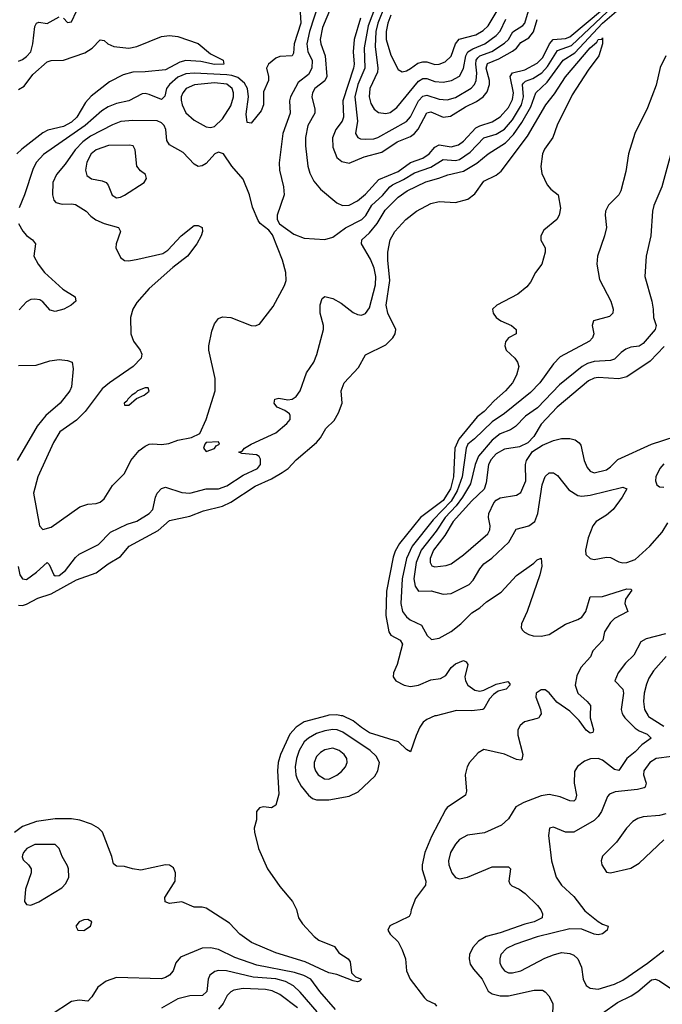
# Model space of a CAD drawing. Header units: inches. Extents: x 1649636 to 1815363, y 506543 to 641975.
# Tile 481 of 656: x 1751736 to 1754883, y 538587 to 543408. Entities that reach past the tile are written whole.
import ezdxf

# ---------------------------------------------------------------- set-up
doc = ezdxf.new("R2010")
doc.units = ezdxf.units.IN
doc.header["$MEASUREMENT"] = 0
doc.layers.add('B7553', color=7, linetype='Continuous')
doc.layers.add('B7554', color=7, linetype='Continuous')

msp = doc.modelspace()

# ---------------------------------------------------------------- linework, layer by layer
at = {"layer": 'B7553', "color": 5}
for points, elevation in [([(1753240.4, 540000), (1753129.5, 539970.5), (1753090, 539944.3), (1753058.6, 539910), (1753013.9, 539810), (1753002.7, 539770), (1752997.9, 539730), (1753004.8, 539615.2), (1752990, 539562), (1752970, 539549), (1752930, 539553.2), (1752910.9, 539549.1), (1752896, 539530), (1752896.3, 539490), (1752884, 539450), (1752885.5, 539430), (1752906, 539350), (1752950, 539250.4), (1753010, 539163.7), (1753072.2, 539090), (1753091.4, 539051.4), (1753101.7, 539010), (1753121.2, 538981.2), (1753178.6, 538918.6), (1753201.2, 538901.2), (1753278, 538870), (1753299.6, 538839.6), (1753344, 538810), (1753354, 538794), (1753361.2, 538741.2), (1753380.9, 538720.9), (1753410.7, 538710), (1753399.8, 538700.2), (1753390, 538697.2), (1753370, 538702), (1753290, 538733), (1753250, 538741), (1753134.5, 538794.5), (1752990, 538838.2), (1752871.8, 538890), (1752814.7, 538930), (1752763.9, 538983.9), (1752650, 539058), (1752630, 539062.6), (1752590, 539062.5), (1752530, 539089.1), (1752470, 539081), (1752448.5, 539088.5), (1752446.3, 539110), (1752497.1, 539190), (1752499.1, 539230), (1752490, 539254.5), (1752470, 539267.4), (1752450, 539269.7), (1752330, 539244.2), (1752288, 539250), (1752250, 539262), (1752210, 539263.7), (1752195.1, 539275.1), (1752187.8, 539310), (1752141, 539430), (1752122, 539450), (1752088.1, 539468.1), (1752030, 539488.2), (1751990, 539494.9), (1751910, 539494.2), (1751818, 539482), (1751750, 539457.5), (1751710, 539427.7)], 320), ([(1753776.3, 540000), (1753770, 539998.4), (1753730, 539981.6), (1753712.6, 539967.4), (1753696.3, 539943.7), (1753677.1, 539902.9), (1753650, 539822.7), (1753630, 539835), (1753591.2, 539871.2), (1753450, 539916.7), (1753410, 539941.7), (1753370, 539974.2), (1753318.5, 539998.5), (1753310.7, 540000)], 320), ([(1754284.2, 540000), (1754278, 539990), (1754270, 539985.4), (1754207.7, 539970), (1754187.9, 539952.1), (1754175.8, 539930), (1754175.1, 539904.9), (1754200.2, 539810), (1754194.9, 539785.1), (1754190, 539781.6), (1754170, 539785.7), (1754111, 539811), (1754010, 539834.7), (1753981.4, 539818.6), (1753938.9, 539770), (1753928.1, 539750), (1753918.5, 539710), (1753923.7, 539630), (1753919.3, 539610), (1753830.3, 539550), (1753821.4, 539538.6), (1753752.2, 539407.8), (1753721, 539330), (1753708, 539270), (1753707.4, 539247.4), (1753724.4, 539190), (1753723, 539170), (1753674.8, 539105.2), (1753654, 539050), (1753650.7, 539029.3), (1753642.8, 539017.2), (1753548.9, 538971.1), (1753539.1, 538950), (1753550.7, 538930), (1753590, 538893), (1753610, 538854), (1753624.9, 538810), (1753630.3, 538750), (1753649.1, 538710), (1753718.5, 538618.5), (1753730, 538607.4), (1753769.1, 538589.1), (1753778, 538578)], 340), ([(1754693.4, 540000), (1754699.8, 539990), (1754750, 539938.7), (1754770, 539925.1), (1754809.1, 539910), (1754829, 539890), (1754783.4, 539856.6), (1754750, 539822.5), (1754709.4, 539790.6), (1754670, 539731.9), (1754650, 539736.5), (1754590, 539782), (1754570, 539790.7), (1754531.1, 539788.9), (1754502.5, 539777.5), (1754468.3, 539751.7), (1754453.5, 539726.5), (1754452.2, 539670), (1754463.2, 539610), (1754459, 539590), (1754450, 539581.5), (1754430, 539582.9), (1754383.2, 539603.2), (1754330, 539614.5), (1754290, 539607), (1754204.8, 539575.2), (1754166.7, 539553.3), (1754130, 539494.2), (1754096, 539464), (1754013.1, 539426.9), (1753930, 539415), (1753890, 539394), (1753870, 539370.8), (1753846.4, 539330), (1753836.4, 539290), (1753838, 539270), (1753852.7, 539230), (1753870, 539207.6), (1753890, 539201.2), (1753930, 539210.1), (1754050, 539259.8), (1754130, 539259.6), (1754140.3, 539250), (1754131.1, 539190), (1754136.7, 539176.7), (1754146.5, 539166.5), (1754182.4, 539150), (1754212.2, 539130), (1754272, 539070), (1754288.4, 539050), (1754297.1, 539030), (1754294.9, 539010), (1754256.4, 538990), (1754210, 538979), (1754090, 538936.7), (1754020.4, 538919.6), (1753983.3, 538896.7), (1753955, 538865), (1753939, 538830), (1753936.6, 538810), (1753943.1, 538783.1), (1753958.3, 538758.3), (1754001.2, 538710), (1754030, 538651.3), (1754050, 538637.3), (1754090, 538627.5), (1754130, 538628.8), (1754256.3, 538656.3), (1754295.8, 538655.8), (1754310, 538648), (1754327.8, 538627.8), (1754347.2, 538590), (1754344.9, 538530)], 360), ([(1754530.8, 540000), (1754530.8, 539990), (1754546.7, 539930), (1754542.8, 539917.2), (1754530, 539914.7), (1754510, 539929.8), (1754476.4, 539976.4), (1754452.7, 540000)], 340), ([(1754814.2, 540000), (1754816.4, 539996.4), (1754890, 539948.5)], 380), ([(1754930, 539800.6), (1754852.9, 539790), (1754822.5, 539770), (1754792.8, 539730), (1754791.9, 539710), (1754804.4, 539670), (1754799.7, 539650), (1754794, 539646), (1754761.5, 539638.5), (1754653, 539627), (1754624.3, 539615.7), (1754615.3, 539604.7), (1754584.8, 539530), (1754570, 539505.9), (1754550, 539486.4), (1754450, 539429.4), (1754409.9, 539429.9), (1754350, 539454), (1754330.6, 539449.4), (1754326.6, 539413.4), (1754340.2, 539290), (1754364.2, 539210), (1754390.2, 539170), (1754450, 539115.1), (1754504, 539044), (1754570, 538991.9), (1754590, 538979.5), (1754618.7, 538970), (1754612.5, 538950), (1754590, 538932.3), (1754570, 538926.7), (1754550, 538930.4), (1754490, 538954.8), (1754430, 538956.4), (1754270, 538917), (1754160.4, 538879.6), (1754120.4, 538859.6), (1754093.1, 538830), (1754087.6, 538810), (1754088.3, 538790), (1754095.3, 538770), (1754110, 538751.1), (1754130, 538741.5), (1754150, 538740.4), (1754190, 538750.1), (1754307.9, 538812.1), (1754350, 538829.1), (1754390, 538839.8), (1754430, 538835.5), (1754450, 538827.2), (1754470.2, 538810), (1754487.9, 538767.9), (1754495.5, 538710), (1754510, 538679), (1754530, 538665.5), (1754570, 538661.7), (1754650, 538685.2), (1754690, 538705.2), (1754810, 538787.9), (1754890.2, 538850.2)], 380), ([(1754901.1, 539518.9), (1754869.1, 539510.9), (1754790, 539505.2), (1754763.3, 539496.7), (1754738.7, 539481.3), (1754707.3, 539450), (1754659, 539381), (1754590, 539312.2), (1754584.1, 539290), (1754587.1, 539270), (1754610, 539233.7), (1754630, 539230.2), (1754730, 539252.8), (1754770, 539277.8), (1754890, 539392.4)], 420), ([(1753282, 538562), (1753206.3, 538650), (1753162.5, 538710), (1753128.4, 538728.4), (1753082.6, 538742.6), (1752898.1, 538778.1), (1752790, 538816.6), (1752710, 538855.8), (1752670, 538863.6), (1752630, 538861.3), (1752523, 538817), (1752501.1, 538790), (1752487.4, 538750), (1752470.3, 538730), (1752450, 538718.7), (1752430, 538712.1), (1752210, 538717.4), (1752159.2, 538700.8), (1752118.4, 538670), (1752090, 538624), (1752070, 538602.7), (1752026.6, 538606.6), (1751990, 538600.7), (1751790.4, 538470)], 340), ([(1753192.8, 538550), (1753110, 538646.6), (1753076.8, 538676.8), (1753037.7, 538697.7), (1752990, 538710.9), (1752879.8, 538719.8), (1752749.6, 538750.4), (1752710, 538751.8), (1752692.5, 538747.5), (1752667.1, 538730), (1752658.8, 538710), (1752652.8, 538650), (1752631.8, 538630), (1752570, 538627.6), (1752510, 538614.1), (1752431.3, 538568.7)], 360), ([(1754590, 538543.4), (1754663.6, 538596.4), (1754731.5, 538628.5), (1754764.2, 538650), (1754830, 538706.1), (1754849.9, 538710.1), (1754870, 538702.5), (1754990, 538620.5), (1755022, 538618), (1755073.9, 538633.9), (1755122, 538630), (1755134, 538570)], 360), ([(1753097.1, 538570), (1753010, 538635.6), (1752973.3, 538653.3), (1752939.8, 538659.8), (1752830, 538663.7), (1752784.2, 538655.8), (1752770, 538648.6), (1752752, 538630), (1752731.8, 538590), (1752710, 538563.2)], 380)]:
    msp.add_lwpolyline(points, dxfattribs=dict(at, elevation=elevation))
for points, elevation in [([(1753270, 539932.3), (1753230, 539926.5), (1753190, 539912.4), (1753150, 539890.4), (1753130, 539872.7), (1753104.4, 539830), (1753091.7, 539790), (1753085.2, 539750), (1753087.7, 539710), (1753094.9, 539690), (1753114.6, 539654.6), (1753150.1, 539610.1), (1753170, 539595), (1753190, 539587.9), (1753250, 539587.8), (1753350, 539605.4), (1753393.4, 539626.6), (1753475.4, 539704.6), (1753490.8, 539730), (1753498.4, 539770), (1753482, 539802), (1753452.7, 539830), (1753318.6, 539918.6), (1753290.3, 539930.3)], 340), ([(1753270, 539840.2), (1753230, 539832.7), (1753210, 539820.2), (1753190, 539799.8), (1753178.1, 539770), (1753178.1, 539750), (1753184.5, 539730), (1753197.4, 539710), (1753228.8, 539690), (1753250, 539689.6), (1753290, 539708.4), (1753312.8, 539727.2), (1753332, 539750), (1753340.2, 539770), (1753337.5, 539790), (1753324.6, 539810), (1753300.9, 539830)], 360), ([(1751810, 539369.9), (1751771.3, 539350), (1751754.5, 539330), (1751750, 539317), (1751748.3, 539308.3), (1751753.8, 539293.8), (1751779.5, 539270), (1751792.2, 539250), (1751792.9, 539230), (1751763.8, 539150), (1751759.7, 539090), (1751770, 539074.9), (1751790, 539072.9), (1751830, 539088.7), (1751943.1, 539156.9), (1751962.4, 539177.6), (1751976.1, 539210), (1751975.7, 539250), (1751970, 539265.1), (1751943.9, 539310), (1751929.6, 539350), (1751909.8, 539369.8)], 340), ([(1752070, 539001.6), (1752050, 539000.5), (1752027.7, 538990), (1752010.6, 538970), (1752021, 538950), (1752050, 538948), (1752083.6, 538970), (1752089.3, 538990)], 340)]:
    msp.add_lwpolyline(points, close=True, dxfattribs=dict(at, elevation=elevation))
at = {"layer": 'B7554', "color": 5}
for points, elevation in [([(1753201.2, 543490), (1753155.1, 543350), (1753142.6, 543290), (1753146.8, 543250), (1753168, 543210), (1753167, 543170), (1753150, 543139.2), (1753100.2, 543099.8), (1753061.9, 543030), (1753057.9, 543010), (1753060.8, 542950), (1753024.6, 542850), (1753007.3, 542707.3), (1753009.2, 542670), (1753028.1, 542590), (1753031.3, 542550), (1752996.9, 542450), (1752997.3, 542430), (1753007.9, 542407.9), (1753077.9, 542357.9), (1753130, 542337.1), (1753230, 542331.7), (1753270, 542342.6), (1753332.2, 542387.8), (1753411.5, 542428.5), (1753431, 542449), (1753461.1, 542498.9), (1753512.9, 542547.1), (1753548.2, 542590), (1753561.3, 542598.7), (1753615.2, 542624.8), (1753670, 542658.3), (1753750, 542685.1), (1753810, 542723.8), (1753870, 542717.7), (1753890, 542722.6), (1753941.8, 542758.2), (1754010, 542828.3), (1754070, 542847.3), (1754110, 542870.8), (1754150, 542917.2), (1754193.4, 542990), (1754204.2, 543030), (1754199.4, 543090), (1754203, 543097), (1754213.5, 543106.5), (1754250, 543119.7), (1754293, 543147), (1754321.3, 543178.7), (1754370, 543256.7), (1754438.7, 543281.3), (1754613.6, 543446.4)], 360), ([(1753262.1, 543470), (1753218.7, 543370), (1753208.3, 543310), (1753211, 543290), (1753231.7, 543230), (1753240.9, 543130), (1753231, 543109), (1753181.7, 543070), (1753169.6, 543050), (1753167, 543030), (1753181.4, 542970), (1753180.8, 542950), (1753146.5, 542890), (1753136.2, 542830), (1753135.5, 542790), (1753146.9, 542690), (1753156.8, 542656.8), (1753177, 542617), (1753210, 542577.1), (1753290, 542510.2), (1753317.8, 542497.8), (1753350, 542500.1), (1753390, 542521.2), (1753430, 542553.5), (1753495, 542625), (1753590, 542664), (1753650, 542707.9), (1753711.2, 542728.8), (1753740.8, 542750), (1753770, 542783.4), (1753790, 542794.8), (1753850, 542784.6), (1753885.1, 542794.9), (1753910, 542812.8), (1753970, 542877.6), (1753990, 542888.2), (1754050, 542907.1), (1754088.6, 542931.4), (1754130, 542977.4), (1754150, 543016.2), (1754154.4, 543050), (1754138.3, 543130), (1754150, 543146.8), (1754210, 543161.8), (1754270, 543195), (1754297.9, 543222.1), (1754330.5, 543289.5), (1754348.7, 543311.3), (1754410, 543314.7), (1754430, 543324.1), (1754670, 543526.6)], 380), ([(1753492.1, 543507.9), (1753442.6, 543377.4), (1753423.6, 543270), (1753426, 543170), (1753391.5, 543090), (1753377.7, 543030), (1753391, 542910), (1753381.4, 542850), (1753391.5, 542831.5), (1753405, 542825), (1753430, 542821.9), (1753470, 542824.9), (1753490, 542831.1), (1753630, 542908.6), (1753650, 542931.6), (1753689.6, 543010), (1753710, 543032.3), (1753730, 543037.3), (1753790, 543018.8), (1753830, 543014.6), (1753870, 543027.2), (1753947.8, 543072.2), (1753962.8, 543090), (1753971.7, 543110), (1753974.4, 543145.6), (1753969.5, 543190), (1753971.7, 543210), (1753979.2, 543220.8), (1753990, 543230.8), (1754047.6, 543252.4), (1754110, 543292.4), (1754130.1, 543309.9), (1754151.6, 543348.4), (1754200.4, 543379.6), (1754210.3, 543390), (1754232.8, 543467.2)], 440), ([(1751729.1, 540730.9), (1751737, 540690), (1751750, 540669.4), (1751770, 540667.4), (1751818.2, 540701.8), (1751870, 540750.4), (1751879.7, 540739.7), (1751902.7, 540690), (1751910, 540684.7), (1751930, 540685.6), (1751960.5, 540710), (1752010, 540775.1), (1752027, 540790), (1752121.9, 540838.1), (1752181.1, 540898.9), (1752262.8, 540937.2), (1752310, 540951.7), (1752370.9, 540989.1), (1752388.5, 541010), (1752401.1, 541070), (1752409.8, 541090), (1752430, 541112.6), (1752450, 541118.4), (1752530, 541092.8), (1752569.4, 541089.4), (1752650, 541110.8), (1752710, 541111.4), (1752750, 541124.6), (1752830, 541177.7), (1752900.7, 541210), (1752914.8, 541230), (1752915.4, 541255.4), (1752909.7, 541269.7), (1752896.4, 541276.4), (1752823.8, 541283.8), (1752809.4, 541290), (1752825.2, 541294.8), (1752836.3, 541310), (1752869.7, 541330), (1752990, 541385.5), (1753043.8, 541430), (1753060.2, 541450), (1753061.2, 541470), (1753057, 541477), (1753033.8, 541493.8), (1752997, 541510), (1752990, 541519.3), (1752982.9, 541530), (1752986, 541550), (1753005.1, 541554.9), (1753050, 541546.7), (1753070, 541550.3), (1753090, 541562), (1753109, 541591), (1753141.5, 541678.5), (1753177.2, 541730), (1753191.8, 541768.2), (1753224.5, 541890), (1753223.5, 541910), (1753207.7, 541970), (1753207.9, 542012.1), (1753216.9, 542043.1), (1753230, 542052), (1753270, 542042.4), (1753310, 542020.2), (1753370, 541973.7), (1753390, 541964.6), (1753410, 541961.1), (1753430, 541969.1), (1753450, 541996.5), (1753478.8, 542110), (1753481, 542150), (1753471.5, 542191.5), (1753454.9, 542234.9), (1753409.9, 542310), (1753411.3, 542330), (1753450, 542364), (1753487.5, 542410), (1753525.8, 542474.2), (1753590, 542538.8), (1753633.2, 542570), (1753725.5, 542614.5), (1753789, 542631), (1753832.4, 542647.6), (1753910, 542665.5), (1753975.2, 542704.8), (1754030, 542750.1), (1754115.6, 542804.4), (1754155, 542845), (1754195.6, 542904.4), (1754239, 542981), (1754264.7, 543050), (1754319.1, 543100.9), (1754397.8, 543210), (1754454.3, 543245.7), (1754590, 543390.6), (1754670, 543459.5)], 340), ([(1753107.9, 543470), (1753112.2, 543390), (1753080.5, 543290), (1753076.7, 543243.3), (1753071, 543230), (1753010, 543226.9), (1752990, 543219.9), (1752955.3, 543190), (1752945.2, 543170), (1752954.6, 543130), (1752954.6, 543110), (1752930, 543054.5), (1752929.4, 542990), (1752919.5, 542960.5), (1752870, 542900.5), (1752850, 542904.5), (1752845, 542945), (1752856.3, 543030), (1752852.2, 543070), (1752836.8, 543096.8), (1752804.2, 543124.2), (1752774.8, 543134.8), (1752750, 543137.8), (1752590, 543145.2), (1752550, 543142.3), (1752510, 543126.1), (1752469.1, 543090.9), (1752455.8, 543070), (1752446.1, 543033.9), (1752430, 543017.3), (1752370, 543042), (1752350, 543046.6), (1752335.3, 543044.7), (1752270.4, 543010), (1752210, 542996.5), (1752170, 542981.2), (1752138.9, 542961.1), (1752056.8, 542890), (1751853.3, 542746.7), (1751818.3, 542710), (1751801.3, 542678.7), (1751759.1, 542550), (1751732.9, 542487.1)], 340), ([(1751950, 543414.4), (1751970, 543393), (1751990, 543396.3), (1752013.6, 543450)], 340), ([(1753524, 543476), (1753489.7, 543390.3), (1753479.8, 543350), (1753476.6, 543276.6), (1753489.7, 543170), (1753488.6, 543150), (1753451.5, 543070), (1753447.2, 543030), (1753456.6, 542996.6), (1753472.5, 542970), (1753493.4, 542953.4), (1753530, 542947.5), (1753550, 542953.5), (1753583, 542977), (1753690, 543106.5), (1753710, 543118.9), (1753730, 543119.7), (1753770, 543104.4), (1753810, 543101.8), (1753850.3, 543109.7), (1753889.6, 543130.4), (1753910, 543168.9), (1753921, 543230), (1753930.2, 543249.8), (1753954.8, 543265.2), (1754014.1, 543290), (1754069.1, 543330), (1754088.7, 543351.3), (1754116.6, 543410)], 460), ([(1753553, 543430), (1753539, 543390), (1753530.1, 543350), (1753531.4, 543310), (1753553.5, 543233.5), (1753590, 543163.9), (1753610, 543152.7), (1753630, 543157.3), (1753650, 543168.9), (1753686.1, 543193.9), (1753710, 543201.7), (1753730, 543200.7), (1753770, 543188.7), (1753790, 543190.1), (1753819.2, 543200.8), (1753850, 543229.4), (1753871.1, 543290), (1753888.3, 543311.7), (1753970, 543332.7), (1754005.6, 543354.4), (1754030, 543377.5), (1754080.2, 543459.8)], 480), ([(1751730, 543203.8), (1751750, 543212.2), (1751770, 543227.1), (1751790, 543250.3), (1751801.1, 543290), (1751810, 543374), (1751818.7, 543390), (1751830, 543395.9), (1751870, 543388.6), (1751930, 543421.7)], 340), ([(1753404.7, 543415.3), (1753373.9, 543310), (1753368.7, 543250), (1753373.4, 543190), (1753370.3, 543170), (1753318.5, 543010), (1753322.3, 542930), (1753315.8, 542910), (1753283.9, 542870), (1753268.6, 542828.6), (1753270, 542783.1), (1753290, 542732.9), (1753313, 542713), (1753350, 542705.1), (1753423.6, 542736.4), (1753510, 542759.7), (1753585.2, 542810), (1753650, 542836), (1753670, 542851), (1753687.7, 542872.3), (1753730, 542951.5), (1753750, 542956), (1753810, 542930.8), (1753845.4, 542934.6), (1753918.9, 542981.1), (1753973.1, 543006.9), (1754005.2, 543030), (1754024.9, 543055.1), (1754036.5, 543090), (1754036.2, 543110), (1754020.8, 543170), (1754026.8, 543193.2), (1754083.5, 543216.5), (1754150, 543253), (1754170, 543268.8), (1754190, 543296), (1754230, 543318.5), (1754252.1, 543347.9), (1754270, 543408.6)], 420), ([(1751730, 543066.5), (1751757.3, 543082.7), (1751801.1, 543138.9), (1751870, 543201.5), (1751890, 543208), (1751950, 543210.1), (1752054.3, 543245.7), (1752091.1, 543268.9), (1752130, 543308.4), (1752150, 543306.4), (1752168.2, 543290), (1752197, 543277), (1752270, 543267.6), (1752310, 543276.8), (1752430, 543325.3), (1752470, 543330.2), (1752510, 543325.2), (1752610, 543290.6), (1752670, 543240.4), (1752732, 543210), (1752736, 543190), (1752690, 543187.4), (1752622.4, 543202.4), (1752550, 543207.3), (1752519.7, 543200.3), (1752450, 543161.9), (1752350, 543152), (1752290, 543150.9), (1752242.1, 543137.9), (1752176, 543104), (1752086.2, 543033.8), (1752058.4, 543001.6), (1752015.1, 542930), (1751990, 542905.9), (1751950, 542884.3), (1751874.1, 542865.9), (1751850, 542853.8), (1751746, 542774), (1751721.6, 542750)], 320), ([(1751730, 540541), (1751750, 540540.2), (1751770, 540546.7), (1751825.2, 540574.8), (1751890, 540596.4), (1752014.6, 540665.4), (1752110, 540700.1), (1752170, 540743.4), (1752230, 540779), (1752272.2, 540830), (1752414.2, 540905.8), (1752470, 540955.7), (1752570, 540976.8), (1752636.7, 541003.3), (1752730, 541026.1), (1752770, 541045.1), (1752890, 541123.7), (1752970, 541158.8), (1753022, 541190), (1753050.5, 541210), (1753090, 541253.4), (1753190, 541337), (1753210, 541361), (1753234.7, 541405.3), (1753275.5, 541444.5), (1753298.1, 541481.9), (1753314.6, 541530), (1753311.3, 541590), (1753325.9, 541630), (1753395.1, 541704.9), (1753430, 541766.7), (1753530, 541815.2), (1753563, 541850), (1753574.9, 541870), (1753577.5, 541890), (1753538.9, 541970), (1753530.5, 542010), (1753548.3, 542130), (1753538.4, 542230), (1753539.1, 542270), (1753550.9, 542330), (1753573.3, 542370), (1753626.6, 542430), (1753679.7, 542470), (1753750, 542507.2), (1753790, 542517.6), (1753870, 542512), (1753931.4, 542528.6), (1753964.7, 542555.3), (1754010, 542616.9), (1754070, 542646.9), (1754094.7, 542665.3), (1754223, 542837), (1754312.5, 542990), (1754356, 543044), (1754410, 543128.1), (1754530, 543269.5), (1754562.5, 543297.5), (1754570, 543310.1), (1754587.6, 543312.4), (1754590, 543319.1), (1754590.8, 543290), (1754573.2, 543230), (1754519.8, 543160.2), (1754441.1, 543038.9), (1754368.5, 542891.5), (1754347.5, 542830), (1754306.7, 542773.3), (1754296.7, 542750), (1754289.1, 542689.1), (1754294.1, 542654.1), (1754319.1, 542599.1), (1754337.7, 542577.7), (1754373.4, 542550), (1754385.4, 542485.4), (1754378.9, 542450), (1754367.2, 542430), (1754302.8, 542377.2), (1754288.1, 542350), (1754287.9, 542327.9), (1754310.2, 542290), (1754310.2, 542270), (1754293.4, 542210), (1754262.9, 542170), (1754237.7, 542122.3), (1754219.9, 542100.1), (1754176.3, 542063.7), (1754073.1, 542010), (1754052.4, 541990), (1754054.9, 541970), (1754069.2, 541949.2), (1754093, 541933), (1754145.5, 541910), (1754168, 541890), (1754167.3, 541870), (1754130, 541849.6), (1754115.3, 541830), (1754111.8, 541810), (1754118.7, 541790), (1754161.1, 541750), (1754174.3, 541730), (1754180.3, 541710), (1754170, 541667), (1754150.2, 541630), (1754115, 541590), (1754059.1, 541540.9), (1754010.7, 541490), (1753976.7, 541463.3), (1753886.1, 541353.9), (1753867.3, 541310), (1753860.9, 541170), (1753845.2, 541110), (1753810, 541053), (1753699.2, 540970), (1753596.3, 540843.7), (1753574.6, 540805.4), (1753564.6, 540775.4), (1753532.8, 540610), (1753529.6, 540490), (1753543.7, 540410), (1753554.1, 540394.1), (1753598.9, 540370), (1753610.2, 540350), (1753585, 540250), (1753566.7, 540210), (1753564.4, 540190), (1753578.9, 540170), (1753618.4, 540150), (1753650, 540142.8), (1753690, 540150.1), (1753750, 540175.1), (1753797.8, 540182.2), (1753823.7, 540196.3), (1753850, 540236.5), (1753870, 540254.4), (1753910, 540270.3), (1753923.1, 540263.1), (1753930.2, 540250.2), (1753916, 540190), (1753918.9, 540170), (1753931.5, 540150), (1753964.8, 540124.8), (1753990, 540120.7), (1754010, 540125.5), (1754070, 540153.6), (1754127.1, 540167.1), (1754136.2, 540156.2), (1754136, 540150), (1754118, 540130), (1754079.9, 540120.1), (1754056.3, 540103.7), (1754036.9, 540083.1), (1754010, 540033.6), (1754004, 540030), (1753950, 540024.1), (1753874.9, 540025.1), (1753776.3, 540000)], 320), ([(1754900.2, 543230), (1754872.8, 543172.8), (1754852.7, 543087.3), (1754810, 542975.3), (1754748, 542850), (1754718.4, 542750), (1754704.1, 542664.1), (1754680.8, 542570), (1754670.2, 542549.8), (1754620.2, 542499.8), (1754604.9, 542470), (1754603.1, 542450), (1754610.3, 542390), (1754600.8, 542350), (1754566, 542250), (1754562.6, 542210), (1754575.1, 542135.1), (1754631.7, 542030), (1754642.6, 541990), (1754640.4, 541970), (1754625.5, 541954.5), (1754546.4, 541933.6), (1754540.4, 541910), (1754547.2, 541870), (1754540.9, 541850), (1754526.9, 541833.1), (1754382.8, 541757.2), (1754350, 541722.4), (1754282.7, 541630), (1754237.5, 541582.5), (1754110, 541479), (1754050, 541438.3), (1753964.1, 541355.9), (1753930.1, 541329.9), (1753922.3, 541310), (1753903, 541170), (1753879.2, 541100.8), (1753849, 541050), (1753760.5, 540959.5), (1753658.6, 540830), (1753630, 540770), (1753608.7, 540670), (1753602.1, 540550), (1753610.5, 540510.5), (1753630, 540484.7), (1753649.2, 540469.2), (1753703.7, 540443.7), (1753732.1, 540392.1), (1753753.7, 540373.7), (1753790, 540378.9), (1753850, 540412), (1753897.1, 540450), (1753950, 540502.8), (1753990, 540528), (1754022, 540558), (1754094.8, 540605.2), (1754170, 540686.2), (1754253.8, 540746.2), (1754270, 540763), (1754290, 540771), (1754292.7, 540732.7), (1754283.8, 540690), (1754221.7, 540510), (1754193.8, 540450), (1754192, 540430), (1754199.1, 540419.1), (1754208.4, 540408.4), (1754230, 540397.8), (1754251.2, 540391.2), (1754290, 540389.3), (1754330, 540398.2), (1754410, 540448.7), (1754470, 540470.8), (1754490, 540482.9), (1754509.3, 540510), (1754530, 540581.1), (1754590, 540583.9), (1754710, 540620.2), (1754730, 540619.1), (1754734.4, 540614.4), (1754702.6, 540570), (1754699.7, 540550), (1754714.4, 540510), (1754650, 540475.9), (1754630, 540456.1), (1754600.6, 540410), (1754592.2, 540370), (1754543, 540317), (1754531.7, 540288.3), (1754484.2, 540235.8), (1754464.9, 540195.1), (1754457.1, 540150), (1754469.6, 540110), (1754515, 540070), (1754531, 540050), (1754530.8, 540000)], 340), ([(1754957.1, 542870), (1754880.4, 542590), (1754842.6, 542497.4), (1754835.8, 542470), (1754826.6, 542350), (1754803.8, 542250), (1754797.2, 542150), (1754832.5, 542030), (1754839.2, 541990), (1754839.7, 541950), (1754853.8, 541910), (1754848.6, 541890), (1754790, 541822.5), (1754770, 541809.3), (1754730, 541803.8), (1754705.3, 541794.7), (1754681.8, 541778.2), (1754650, 541745), (1754630, 541738.2), (1754550, 541733.8), (1754516.5, 541723.5), (1754490.4, 541709.6), (1754380.5, 541619.5), (1754272.4, 541507.6), (1754214, 541466), (1754164.9, 541415.1), (1754140.3, 541399.7), (1754090, 541379.5), (1754050, 541348.5), (1753983.2, 541270), (1753967.2, 541230), (1753944.7, 541135.3), (1753905.4, 541070), (1753873.2, 541026.8), (1753819.7, 540970), (1753776.5, 540903.5), (1753701.8, 540810), (1753678.4, 540750), (1753666.5, 540670), (1753673.3, 540633.3), (1753690, 540610.2), (1753751.3, 540611.3), (1753810, 540595.1), (1753850, 540597.5), (1753937.1, 540642.9), (1753956.8, 540663.2), (1753990, 540719.7), (1754010, 540742.7), (1754048.4, 540771.6), (1754131.1, 540848.9), (1754167.1, 540912.9), (1754230.3, 540929.7), (1754258.4, 540950), (1754273.6, 540990), (1754295.4, 541130), (1754310, 541170.3), (1754330, 541188.9), (1754350, 541189.1), (1754370, 541176.1), (1754425.8, 541105.8), (1754470, 541077.4), (1754490, 541074.4), (1754530, 541080.1), (1754690, 541118.3), (1754710, 541111.3), (1754687.1, 541070), (1754642.1, 541010), (1754610, 540981.3), (1754560.2, 540950), (1754542.9, 540930), (1754520.6, 540870), (1754506.5, 540810), (1754509.1, 540789.1), (1754529.2, 540769.2), (1754550, 540765.4), (1754610, 540776.5), (1754630, 540774.9), (1754670, 540753.1), (1754690, 540747.5), (1754710, 540749.4), (1754750, 540764.1), (1754822.6, 540830), (1754882.2, 540897.8), (1754910, 540943.6)], 360), ([(1751730.9, 542410), (1751751.7, 542371.7), (1751770, 542351.3), (1751799.3, 542330), (1751814, 542310), (1751805.3, 542250), (1751826.3, 542210), (1751858.3, 542170), (1751947.5, 542087.5), (1752007.7, 542050), (1752010.4, 542030), (1751988, 542010), (1751952.7, 541990), (1751910, 541978.8), (1751885, 541985), (1751850, 542025.7), (1751835.4, 542035.4), (1751810, 542039.8), (1751790, 542036.8), (1751770, 542025.7), (1751732.9, 541987.1)], 340), ([(1754891.9, 541808.1), (1754824, 541736), (1754710, 541658.3), (1754670, 541649.1), (1754570, 541656.5), (1754550, 541652.7), (1754521.2, 541638.8), (1754368.6, 541510), (1754290, 541426.6), (1754253.7, 541366.3), (1754224.6, 541335.4), (1754183.6, 541316.4), (1754110, 541304.4), (1754070, 541281.4), (1754045.6, 541254.4), (1754031.9, 541230), (1754020.8, 541139.2), (1754010.6, 541109.4), (1753950, 541052), (1753859, 540950), (1753817.8, 540882.2), (1753763.4, 540810), (1753746.7, 540770), (1753745.8, 540750), (1753754.1, 540734.1), (1753770, 540728.4), (1753824.2, 540735.8), (1753850, 540744), (1753910, 540788), (1754028.6, 540890), (1754039.3, 540910), (1754041, 540930), (1754032.8, 540970), (1754034.2, 540990), (1754058.2, 541041.8), (1754070, 541055.2), (1754090, 541066.8), (1754170, 541078.9), (1754190, 541092), (1754214.4, 541150), (1754213.2, 541230), (1754217.5, 541250), (1754247.1, 541292.9), (1754296.4, 541323.6), (1754350, 541346.6), (1754390, 541356.8), (1754430, 541356.6), (1754455.8, 541350), (1754476.4, 541336.4), (1754485.1, 541325.1), (1754500.5, 541250), (1754515, 541215), (1754530, 541196.5), (1754550, 541189.4), (1754610, 541204.4), (1754630, 541217.7), (1754666, 541254), (1754829.9, 541330.1), (1754946.5, 541366.5)], 380), ([(1751730, 541714.6), (1751816.7, 541716.7), (1751883.3, 541736.7), (1751930, 541744.2), (1751970, 541739.6), (1751993, 541730), (1751998, 541698), (1751990.2, 541610.2), (1751982, 541590), (1751934.2, 541530), (1751864, 541470), (1751822.4, 541417.6), (1751723.8, 541250)], 340), ([(1754890, 541233.5), (1754871.8, 541210), (1754851.8, 541170), (1754849.4, 541150), (1754856.9, 541130), (1754870, 541121.1), (1754890, 541119.5)], 380), ([(1754899, 540401), (1754803.6, 540376.4), (1754778.3, 540361.7), (1754743.3, 540296.7), (1754703.3, 540256.7), (1754667.6, 540210), (1754650.4, 540170), (1754689.4, 540129.4), (1754692.5, 540110), (1754681.6, 540030), (1754687.1, 540010), (1754693.4, 540000)], 360), ([(1754902.1, 540290), (1754839.9, 540220.1), (1754816.6, 540183.4), (1754805.1, 540154.9), (1754794.2, 540110), (1754791, 540070), (1754795.7, 540030), (1754814.2, 540000)], 380), ([(1754452.7, 540000), (1754430, 540022.7), (1754366.8, 540066.8), (1754330, 540111.7), (1754310, 540125.7), (1754290, 540126.6), (1754265.7, 540110), (1754263.1, 540090), (1754287.2, 540030), (1754290, 540009.2), (1754284.2, 540000)], 340), ([(1753310.7, 540000), (1753290, 540004.1), (1753250, 540002.6), (1753240.4, 540000)], 320)]:
    msp.add_lwpolyline(points, dxfattribs=dict(at, elevation=elevation))
for points, elevation in [([(1752690, 543098), (1752591.7, 543088.3), (1752550.9, 543070), (1752534.4, 543050), (1752527.4, 543030), (1752527.1, 543012.9), (1752531.1, 542990), (1752550, 542951.9), (1752590, 542915.2), (1752650, 542883.6), (1752670, 542879.6), (1752690, 542884.2), (1752730, 542922), (1752770, 542986), (1752783.4, 543030), (1752783.5, 543050), (1752776.9, 543070), (1752750, 543091.9)], 360), ([(1752290, 542914.6), (1752231.6, 542908.4), (1752190, 542892.5), (1752083.2, 542836.8), (1752045.1, 542810), (1752007.8, 542770), (1751959.2, 542700.8), (1751915.5, 542650), (1751897.9, 542610), (1751896.8, 542550), (1751903.8, 542523.8), (1751912.7, 542512.7), (1751943.7, 542503.7), (1751990, 542506.3), (1752010, 542502.5), (1752062, 542470), (1752084.8, 542444.8), (1752108.4, 542428.4), (1752150, 542410.2), (1752220.7, 542390), (1752230.4, 542370), (1752208.5, 542310), (1752207.2, 542290), (1752230, 542244), (1752249, 542229), (1752270, 542226.9), (1752314.5, 542234.5), (1752437.1, 542262.9), (1752461.6, 542278.4), (1752527, 542350), (1752590, 542400.7), (1752610, 542400.7), (1752630, 542390.8), (1752630.6, 542370.6), (1752624.9, 542350), (1752603.8, 542310), (1752557.6, 542250), (1752486.2, 542193.8), (1752370, 542090.9), (1752310, 542023.1), (1752290.1, 541989.9), (1752278.3, 541950), (1752279.8, 541870), (1752293.6, 541833.6), (1752325.5, 541790), (1752333.8, 541770), (1752330.3, 541750), (1752292.4, 541710), (1752175.9, 541630), (1752140.3, 541599.7), (1752057.3, 541490), (1752013.8, 541446.2), (1751932.7, 541390), (1751902, 541338), (1751825.1, 541170), (1751803.8, 541090), (1751833, 540930), (1751850, 540910.8), (1751890, 540923.6), (1752030, 541022.7), (1752070, 541036.3), (1752110, 541038.2), (1752130, 541045.6), (1752150, 541061.6), (1752190, 541126.3), (1752250, 541184.9), (1752279.8, 541250), (1752321.5, 541298.5), (1752350, 541319.6), (1752370, 541328.9), (1752388.7, 541331.3), (1752430, 541328.2), (1752467, 541333), (1752510, 541349.1), (1752578, 541362), (1752617.7, 541382.3), (1752649.7, 541450), (1752693.7, 541590), (1752693.5, 541650), (1752662.2, 541790), (1752662.2, 541810), (1752677.2, 541882.8), (1752690, 541918.8), (1752710, 541944), (1752730, 541953.4), (1752770, 541948.7), (1752870, 541910.3), (1752890, 541908.9), (1752910, 541916.4), (1752976.9, 542003.1), (1753033.7, 542106.3), (1753041.8, 542130), (1753039.8, 542170), (1753023.5, 542230), (1752974.5, 542354.5), (1752956.8, 542376.8), (1752914.3, 542410), (1752904.1, 542424.1), (1752876, 542490), (1752862, 542550), (1752830, 542627.3), (1752775.4, 542690), (1752733.6, 542750), (1752710, 542758.4), (1752691, 542750), (1752650, 542702.7), (1752630, 542692.3), (1752610, 542689.5), (1752590, 542700.7), (1752536.8, 542756.8), (1752470, 542794.3), (1752456.6, 542816.6), (1752451.7, 542870), (1752442.9, 542890), (1752430, 542902.9), (1752410, 542912.2)], 360), ([(1752273.4, 542793.4), (1752171.7, 542791.7), (1752110, 542770.4), (1752086.6, 542750), (1752064.5, 542710), (1752058.7, 542670), (1752065.1, 542645.1), (1752088.3, 542628.3), (1752139.3, 542619.3), (1752160.3, 542610), (1752170, 542597.1), (1752189.1, 542549.1), (1752210, 542535), (1752230, 542538), (1752250, 542548.2), (1752345.4, 542610), (1752357.2, 542630), (1752352.1, 542650), (1752327.9, 542667.9), (1752309.8, 542690), (1752301.3, 542770), (1752292.3, 542790)], 380), ([(1752365.2, 541605.2), (1752350, 541604.7), (1752312.7, 541590), (1752301.8, 541578.2), (1752285.3, 541570), (1752264.9, 541550), (1752260.4, 541539.6), (1752247, 541530), (1752250, 541521), (1752270, 541520.4), (1752307.9, 541552.1), (1752345.1, 541570), (1752370, 541589.1)], 380), ([(1752710, 541341.2), (1752650, 541337), (1752642, 541330), (1752636.4, 541310), (1752650, 541293), (1752690, 541308.3), (1752698.9, 541321.1), (1752714.3, 541330)], 360)]:
    msp.add_lwpolyline(points, close=True, dxfattribs=dict(at, elevation=elevation))

doc.saveas('drawing.dxf')
